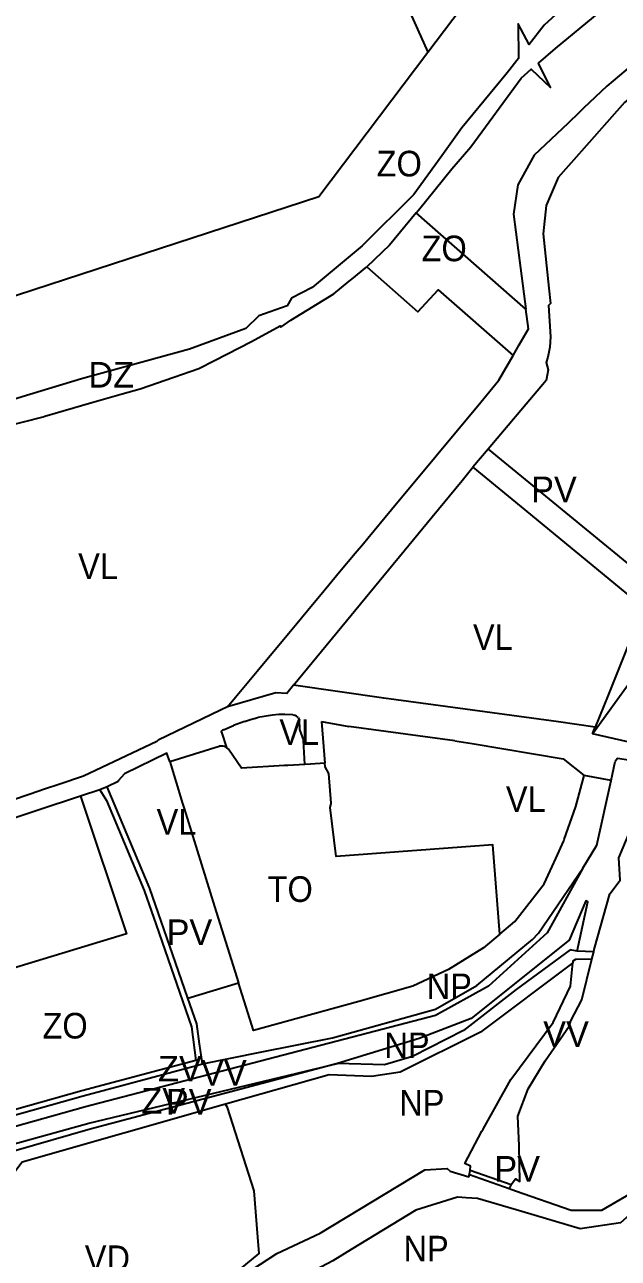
# Model space of a CAD drawing. Extents: x -650451 to -642268, y -1075216 to -1066610.
# Drawn here: x -646494 to -646147, y -1070309 to -1069586 of the extents above; entities that cross this region are included whole.
import ezdxf

# ---------------------------------------------------------------- set-up
doc = ezdxf.new("R2010")
doc.units = 0
doc.header["$LTSCALE"] = 6
doc.layers.add('1', color=7, linetype='Continuous', lineweight=35)
doc.layers.add('2', color=7, linetype='Continuous')
doc.layers.add('3', color=7, linetype='Continuous')

msp = doc.modelspace()

# ---------------------------------------------------------------- linework, layer by layer
at = {"layer": '1'}
for p, q in [((-646200.67, -1069752.88), (-646265.02, -1069696.43)), ((-646222.694, -1069834.722), (-646231.73, -1069845.42)), ((-646222.694, -1069834.722), (-646127.84, -1069912.695)), ((-646365.4, -1069994.21), (-646371.96, -1069996.69)), ((-646337.11, -1069990.42), (-646336.14, -1069990.65)), ((-646320.46, -1069994.25), (-646318.33, -1070018.68)), ((-646320.46, -1069994.25), (-646304.28, -1069997.18)), ((-646377.77, -1069999.08), (-646378.43, -1069999.39)), ((-646377.77, -1069999.08), (-646371.96, -1069996.69)), ((-646242.37, -1070005.64), (-646304.28, -1069997.18)), ((-646161.71, -1070001.55), (-646160.09, -1069997.51)), ((-646140.27, -1070006.41), (-646161.71, -1070001.55)), ((-646409.27, -1070017.68), (-646380.23, -1070008.77)), ((-646377.03, -1070008.97), (-646376.45, -1070009.15)), ((-646330.08, -1070019.38), (-646330.83, -1070005.35)), ((-646409.27, -1070017.68), (-646410.38, -1070014.6)), ((-646150.767, -1070028.738), (-646148.34, -1070017.73)), ((-646445.81, -1070032.61), (-646450.22, -1070034.31)), ((-646439.52, -1070029.41), (-646445.81, -1070032.61)), ((-646150.767, -1070028.738), (-646166.5, -1070025.93)), ((-646450.22, -1070034.31), (-646461.415, -1070037.991)), ((-646233.69, -1070259.57), (-646233.36, -1070257.04)), ((-646233.69, -1070259.57), (-646210.38, -1070267.68)), ((-646233.36, -1070257.04), (-646209.31, -1070265.37)), ((-646209.31, -1070265.37), (-646210.38, -1070267.68))]:
    msp.add_line(p, q, dxfattribs=at)
for points in [[(-646189.17, -1069528.74), (-646190.68, -1069525.54), (-646249.6, -1069413.93), (-646284.98, -1069337.17), (-646354.82, -1069206.96), (-646407.33, -1069245.03), (-646409.21, -1069241.71), (-646410.74, -1069242.8), (-646408.81, -1069246.1), (-646373.91, -1069311.42), (-646351.69, -1069359.26), (-646332.84, -1069401.02), (-646348.36, -1069416.16), (-646319.61, -1069468.58), (-646300.42, -1069507.93), (-646258.086, -1069602.285)], [(-646265.02, -1069696.43), (-646263.66, -1069694.78), (-646244.03, -1069670.61), (-646232.98, -1069657.69), (-646203.35, -1069617.55), (-646197.52, -1069612.3), (-646186.23, -1069623.04), (-646193.38, -1069608.83), (-646183.24, -1069600.22), (-646157.69, -1069579.08), (-646152.27, -1069574.59), (-646128.27, -1069558.17), (-646091.98, -1069538.88), (-646085.67, -1069536.53), (-646056.24, -1069525.54), (-646018.55, -1069514.14)], [(-646018.55, -1069514.14), (-646028.24, -1069555.37), (-646028.96, -1069558.45), (-646029.48, -1069558.67), (-646046.26, -1069565.81), (-646054.54, -1069569.34), (-646068.61, -1069573.63), (-646105.58, -1069584.91), (-646130.94, -1069603.1), (-646137.61, -1069608.96), (-646142.14, -1069612.9), (-646153.18, -1069622.24), (-646166.94, -1069635.16), (-646169.42, -1069637.65), (-646176.16, -1069644.04), (-646195.87, -1069662.74), (-646205.34, -1069680.08), (-646207.96, -1069697.21), (-646203.82, -1069728.79), (-646200.67, -1069752.88)], [(-646258.086, -1069602.285), (-646209.9, -1069538.5), (-646191.4, -1069529.9), (-646189.17, -1069528.74)], [(-646169.9, -1069568.04), (-646190.07, -1069586.48), (-646198.82, -1069597.83), (-646205.25, -1069585.67), (-646205, -1069606.03), (-646205.9, -1069607.17), (-646210.03, -1069612.42), (-646212.43, -1069615.33), (-646238.19, -1069646.63), (-646250, -1069663.09), (-646266.27, -1069685.75), (-646296.64, -1069715.72), (-646325.92, -1069740.05), (-646337.97, -1069746.4), (-646340.48, -1069750.92), (-646357, -1069756.7), (-646364.67, -1069764.23), (-646397.74, -1069776.29), (-646460.97, -1069793.56), (-646491.18, -1069802.78), (-646515.63, -1069810.24)], [(-646027.49, -1069571.79), (-646033.46, -1069575.84), (-646064.48, -1069586.72), (-646097.88, -1069598.43), (-646121.76, -1069613.94), (-646142.99, -1069631.85), (-646168.19, -1069660.3), (-646181.86, -1069675.73), (-646188.9, -1069692.13), (-646190.58, -1069708.64), (-646187.15, -1069740.55), (-646186.2, -1069749.43), (-646187.53, -1069750.63), (-646186.24, -1069769.06), (-646186.66, -1069775.09), (-646187.9, -1069781.01), (-646188.76, -1069783.97), (-646187.68, -1069788.27), (-646188.83, -1069794.63), (-646222.694, -1069834.722)], [(-646581.489, -1069759.421), (-646554.262, -1069762.602), (-646321.973, -1069686.855), (-646258.086, -1069602.285)], [(-646265.02, -1069696.43), (-646280.5, -1069715.27), (-646293.76, -1069728)], [(-646630.57, -1069855.24), (-646609.14, -1069849.37), (-646593.63, -1069845), (-646560.76, -1069835.73), (-646555.95, -1069834.37), (-646536.68, -1069829.35), (-646527.36, -1069826.98), (-646483.37, -1069815.8), (-646482.45, -1069815.52), (-646454.87, -1069807.49), (-646437.16, -1069802.41), (-646426.62, -1069799.39), (-646392.12, -1069787.63), (-646382.99, -1069782.94), (-646361.34, -1069771.83), (-646344.66, -1069762.49), (-646344.21, -1069763.44), (-646338.27, -1069759.27), (-646313.19, -1069743.8), (-646304.16, -1069736.47), (-646302.57, -1069735.2), (-646293.76, -1069728)], [(-646293.76, -1069728), (-646263.929, -1069754.309), (-646252.07, -1069741.41), (-646208.135, -1069779.937)], [(-646208.135, -1069779.937), (-646204.6, -1069773.78), (-646199.17, -1069764.33), (-646200.67, -1069752.88)], [(-646375.45, -1069985.67), (-646370.7, -1069979.95), (-646358.04, -1069964.73), (-646338.71, -1069941.48), (-646334.89, -1069936.88), (-646325.63, -1069925.74), (-646320.59, -1069919.68), (-646309.78, -1069906.67), (-646300.7, -1069895.75), (-646295.71, -1069889.95), (-646293.18, -1069886.95), (-646279.36, -1069870.07), (-646227.12, -1069807.21), (-646216.46, -1069794.43), (-646214.36, -1069790.78), (-646208.135, -1069779.937)], [(-646336.7, -1069973.01), (-646255.65, -1069874.5), (-646238.02, -1069853.07), (-646231.73, -1069845.42)], [(-646231.73, -1069845.42), (-646203.48, -1069868.65), (-646142.68, -1069918.62), (-646136.88, -1069923.39)], [(-646136.88, -1069923.39), (-646136.23, -1069923.94), (-646131.96, -1069927.57), (-646135.28, -1069935.88), (-646136.46, -1069938.84), (-646152.59, -1069978.9), (-646160.09, -1069997.51)], [(-646161.71, -1070001.55), (-646127.44, -1069954.2), (-646124.96, -1069959.99)], [(-646336.7, -1069973.01), (-646340.75, -1069977.79), (-646347.16, -1069977.44), (-646375.45, -1069985.67)], [(-646160.09, -1069997.51), (-646181.5, -1069994.54), (-646247.8, -1069985.48), (-646283.91, -1069980.56), (-646336.7, -1069973.01)], [(-646375.45, -1069985.67), (-646379.52, -1069987.68), (-646415.95, -1070005.23), (-646416.71, -1070006.02), (-646459.85, -1070026.36), (-646474.21, -1070031.18), (-646482.5, -1070033.96), (-646491.01, -1070036.85), (-646524.51, -1070048.06), (-646524.53, -1070048), (-646543.77, -1070054.42), (-646545.23, -1070054.44), (-646552.83, -1070054.64), (-646553.63, -1070054.65), (-646554.18, -1070054.65), (-646554.18, -1070054.77), (-646554.59, -1070054.69), (-646564.36, -1070055.13)], [(-646365.4, -1069994.21), (-646362.03, -1069993.08), (-646357.65, -1069991.94)], [(-646337.11, -1069990.42), (-646341.89, -1069990.15), (-646345.3, -1069990.25), (-646349.07, -1069990.56), (-646357.65, -1069991.94)], [(-646334.01, -1069991.96), (-646334.94, -1069991.16), (-646336.14, -1069990.65)], [(-646334.01, -1069991.96), (-646333.53, -1069993.29), (-646333.26, -1069999.03), (-646330.83, -1070005.35)], [(-646378.84, -1070000.51), (-646378.87, -1069999.96), (-646378.43, -1069999.39)], [(-646378.84, -1070000.51), (-646375.99, -1070009.52), (-646376.45, -1070009.15)], [(-646377.03, -1070008.97), (-646377.9, -1070008.69), (-646379.36, -1070008.7), (-646380.23, -1070008.77)], [(-646330.08, -1070019.38), (-646340.14, -1070019.98), (-646342.08, -1070020.09), (-646367.22, -1070021.57), (-646374.78, -1070010.49), (-646375.99, -1070009.52)], [(-646242.37, -1070005.64), (-646232.13, -1070007.22), (-646178.88, -1070016.17), (-646166.5, -1070025.93)], [(-646410.38, -1070014.6), (-646411.02, -1070012.74), (-646435.76, -1070024.83)], [(-646409.27, -1070017.68), (-646401.69, -1070042.26), (-646400.77, -1070045.26), (-646383.07, -1070102.64), (-646369.042, -1070147.243)], [(-646123.74, -1070019.41), (-646147.11, -1070016.01), (-646148.34, -1070017.73)], [(-646435.76, -1070024.83), (-646439.51, -1070028.96), (-646439.52, -1070029.41)], [(-646318.33, -1070018.68), (-646326.77, -1070019.18), (-646330.08, -1070019.38)], [(-646215.99, -1070118.79), (-646219.99, -1070066.57), (-646311.79, -1070073.41), (-646315.27, -1070044.68), (-646314.73, -1070042.08), (-646316.03, -1070024.66), (-646318.15, -1070020.73), (-646318.33, -1070018.68)], [(-646160.94, -1070129.14), (-646160.6, -1070127.76), (-646151.53, -1070095.19), (-646145.47, -1070087.27), (-646146.19, -1070074.15), (-646124.87, -1070022.9)], [(-646398.64, -1070156.247), (-646405.85, -1070135.4), (-646420.85, -1070091.97), (-646445.81, -1070032.61)], [(-646215.99, -1070118.79), (-646207.09, -1070111.31), (-646189.94, -1070089.25), (-646185.32, -1070079.18), (-646183.13, -1070074.4), (-646178.45, -1070064.21), (-646178.19, -1070063.45), (-646171.45, -1070044.1), (-646166.5, -1070025.93)], [(-646167.42, -1070080.12), (-646159.14, -1070066.71), (-646150.767, -1070028.738)], [(-646461.415, -1070037.991), (-646512.41, -1070054.76), (-646560.3, -1070071.2), (-646564.98, -1070064.53), (-646691.65, -1070104.1)], [(-646461.415, -1070037.991), (-646434.503, -1070118.512), (-646545.78, -1070152.41), (-646536.47, -1070229.65)], [(-646450.22, -1070034.31), (-646446.21, -1070040.55), (-646424.17, -1070093.21), (-646417.23, -1070113.25), (-646396.51, -1070173.06), (-646393.97, -1070192.69), (-646460.8, -1070210.57), (-646509.31, -1070224.11), (-646536.47, -1070229.65)], [(-646167.42, -1070080.12), (-646188.23, -1070118.05), (-646222.67, -1070149.2), (-646253.56, -1070166.46), (-646458.66, -1070219.82), (-646507.14, -1070233.5), (-646533.27, -1070237.44), (-646593.37, -1070241.77), (-646624.73, -1070242.88), (-646662.64, -1070240.16), (-646715.61, -1070235.1), (-646724.37, -1070233.91), (-646728.78, -1070233.64)], [(-646390.1, -1070194.72), (-646356.23, -1070187.98), (-646313.92, -1070179.55), (-646253.56, -1070162.72), (-646229.39, -1070148.92), (-646196.87, -1070122), (-646193.22, -1070118.3), (-646167.42, -1070080.12)], [(-646170.63, -1070128.8), (-646164.46, -1070099.84), (-646165.66, -1070099.31), (-646175.31, -1070122.28), (-646232.82, -1070168.16), (-646263.26, -1070179.97), (-646311.02, -1070194.52)], [(-646215.99, -1070118.79), (-646225.41, -1070126.72), (-646245.94, -1070139.49), (-646266.83, -1070149.27), (-646298.56, -1070158.26), (-646360.23, -1070175.26), (-646369.042, -1070147.243)], [(-646170.63, -1070128.8), (-646174.67, -1070127.9), (-646206.45, -1070151.17), (-646237.12, -1070175.27), (-646267.04, -1070190.49), (-646283.46, -1070195.4), (-646311.02, -1070194.52)], [(-646209.31, -1070265.37), (-646206.69, -1070262.12), (-646204.16, -1070263.58), (-646204.63, -1070242.8), (-646205.45, -1070225.32), (-646199.27, -1070209.3), (-646189.31, -1070192.98), (-646175.42, -1070172.69), (-646174.33, -1070169.61), (-646168.01, -1070157.23), (-646161.99, -1070133.42)], [(-646161.99, -1070133.42), (-646171.59, -1070133.71), (-646173.28, -1070134.68), (-646173.2, -1070135.64)], [(-646161.99, -1070133.42), (-646160.94, -1070129.14), (-646170.63, -1070128.8)], [(-646173.2, -1070135.64), (-646227.29, -1070176.24), (-646274.26, -1070199.6), (-646291.14, -1070202.1), (-646315.95, -1070201.09), (-646376.5, -1070218.32)], [(-646233.36, -1070257.04), (-646233.06, -1070254.74), (-646236.44, -1070253.13), (-646226.42, -1070234.23), (-646225.7, -1070232.93), (-646209.55, -1070203.85), (-646184.67, -1070170.61), (-646174.62, -1070149.28), (-646173.2, -1070135.64)], [(-646390.1, -1070194.72), (-646391.75, -1070183.07), (-646393.4, -1070171.4), (-646398.64, -1070156.247), (-646369.042, -1070147.243)], [(-646046.84, -1070157.03), (-646047.97, -1070168.31), (-646058.29, -1070197.88), (-646062.69, -1070204.21), (-646072.06, -1070219.56), (-646104.49, -1070251.8), (-646145.19, -1070287.85), (-646168.86, -1070291.34), (-646203.06, -1070281.27), (-646228.96, -1070273.65), (-646235.69, -1070273.19), (-646240.68, -1070272.84), (-646265.2, -1070280.49), (-646302.98, -1070303.43), (-646313.77, -1070309.99), (-646359.41, -1070334.2), (-646391.97, -1070362.11), (-646415.34, -1070392.15), (-646478.77, -1070449), (-646505.87, -1070462.81), (-646524.86, -1070460.39), (-646575.64, -1070436.46), (-646588.54, -1070434.24), (-646599.32, -1070439.31)], [(-646210.38, -1070267.68), (-646206.77, -1070269.12), (-646174.12, -1070280.47), (-646156.17, -1070280.5), (-646133.33, -1070267.1), (-646118.58, -1070250.17), (-646101.61, -1070229.78), (-646084.06, -1070209.26), (-646063.42, -1070175.01), (-646061.41, -1070158.85), (-646061.8, -1070156.29)], [(-646721.7, -1070247.99), (-646715.71, -1070249.37), (-646664.55, -1070252.31), (-646625.16, -1070253.11), (-646593.82, -1070252.61), (-646532.07, -1070246.86), (-646505.17, -1070242.94), (-646456.64, -1070229.46), (-646311.02, -1070194.52)], [(-646311.02, -1070194.52), (-646455.89, -1070233.03), (-646500.57, -1070245.86), (-646527.17, -1070253.5), (-646594.04, -1070257.81), (-646625.33, -1070257.3), (-646705.52, -1070252.93)], [(-646536.11, -1070232.63), (-646508.71, -1070227.05), (-646459.99, -1070213.46), (-646393.58, -1070195.67), (-646390.1, -1070194.72)], [(-646376.5, -1070218.32), (-646495.71, -1070252.24), (-646500.58, -1070258.69), (-646508.45, -1070260.55)], [(-646380.69, -1070327.47), (-646381.25, -1070325.85), (-646356.8, -1070305.73), (-646357.73, -1070296.13), (-646359.89, -1070269.01), (-646375.52, -1070220.21), (-646376.5, -1070218.32)], [(-646380.69, -1070327.47), (-646365.63, -1070318.37), (-646346.57, -1070305.88), (-646321.24, -1070293.85), (-646259.91, -1070256.89), (-646246.71, -1070255.96), (-646245.02, -1070257.65), (-646234.17, -1070260.88), (-646233.69, -1070259.57)]]:
    msp.add_lwpolyline(points, dxfattribs=at)

# ---------------------------------------------------------------- texts
at = {"layer": '2'}
for s, p in [('DZ', (-646456.854, -1069798.744)), ('PV', (-646411.096, -1070125.192)), ('VV', (-646190.531, -1070184.804)), ('ZV', (-646416.08, -1070205.06)), ('VV', (-646390.908, -1070207.506)), ('ZV', (-646425.87, -1070223.86)), ('PV', (-646411.523, -1070224.452)), ('PV', (-646219.155, -1070263.737))]:
    msp.add_text(s, height=15, dxfattribs=at).set_placement(p)
at = {"layer": '2', "width": 0.95}
for s, p in [('VL', (-646462.883, -1069910.872)), ('VL', (-646231.672, -1069952.371)), ('VL', (-646345.054, -1070007.951)), ('VL', (-646212.404, -1070047.227)), ('VL', (-646416.937, -1070060.566)), ('TO', (-646351.93, -1070099.92)), ('NP', (-646258.777, -1070156.849)), ('NP', (-646283.529, -1070191.391)), ('NP', (-646272.354, -1070310.444)), ('VD', (-646458.992, -1070316.047))]:
    msp.add_text(s, height=15, dxfattribs=at).set_placement(p)
at = {"layer": '3', "width": 0.95}
for s, p in [('ZO', (-646288.085, -1069675.091)), ('ZO', (-646261.77, -1069724.756)), ('ZO', (-646483.78, -1070179.896)), ('NP', (-646274.834, -1070225.047))]:
    msp.add_text(s, height=15, dxfattribs=at).set_placement(p)
at = {"layer": '3'}
msp.add_text('PV', height=15, dxfattribs=at).set_placement((-646197.608, -1069865.866))

doc.saveas('drawing.dxf')
